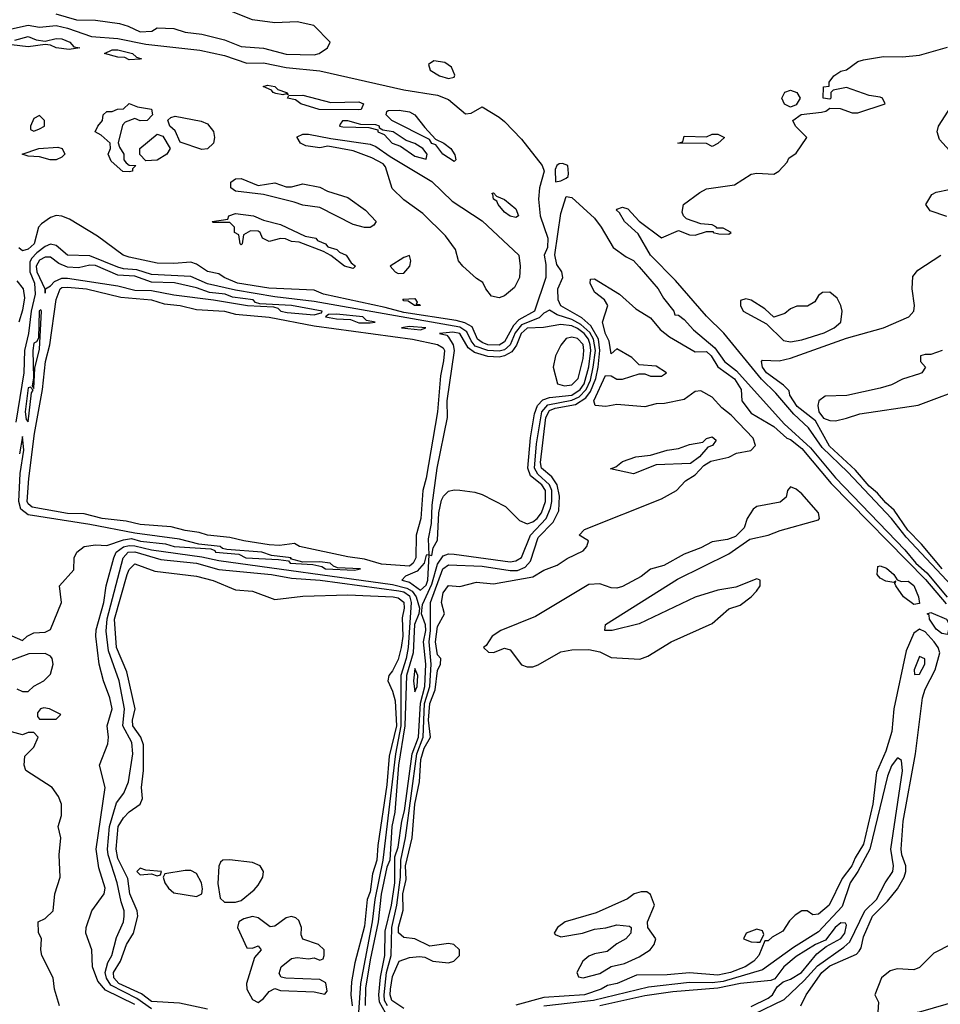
# Model space of a CAD drawing. Header units: inches. Extents: x 2348341 to 2479810, y 460419 to 613669.
# Tile 544 of 656: x 2426540 to 2429824, y 546036 to 549550. Entities that reach past the tile are written whole.
import ezdxf

# ---------------------------------------------------------------- set-up
doc = ezdxf.new("R2010")
doc.units = ezdxf.units.IN
doc.header["$MEASUREMENT"] = 0
doc.layers.add('C4524', color=7, linetype='Continuous')

msp = doc.modelspace()

# ---------------------------------------------------------------- linework, layer by layer
at = {"layer": 'C4524', "color": 2}
for points, elevation in [([(2426668.9, 549571.1), (2426742, 549550), (2426810, 549548), (2426896.1, 549536.1), (2426927.2, 549527.2), (2426970, 549506.3), (2427011.2, 549508.8), (2427030, 549521), (2427090, 549518.8), (2427130, 549505.5), (2427190, 549498), (2427270, 549478.7), (2427330, 549454.9), (2427410, 549449), (2427490, 549426.5), (2427590, 549424.9), (2427608.7, 549430), (2427638, 549450), (2427648, 549470), (2427589.1, 549529.1), (2427530, 549542), (2427450, 549539.3), (2427370, 549549.5), (2427290, 549581.2)], 30), ([(2426510, 549517.8), (2426570, 549530.2), (2426610, 549523.2), (2426670, 549529.3), (2426710, 549520.2), (2426796, 549490), (2426890, 549483.2), (2426990, 549463.2), (2427181.8, 549441.8), (2427270, 549422.4), (2427350, 549394.9), (2427410, 549396.5), (2427490, 549379.6), (2427610, 549367.2), (2427910, 549299.6), (2428030, 549280.3), (2428070, 549264.9), (2428130, 549214.4), (2428150, 549216.4), (2428190, 549239.1), (2428250, 549202), (2428270, 549187.2), (2428330, 549123.7), (2428403.7, 549030), (2428411.1, 549010), (2428394.7, 548950), (2428391, 548910), (2428396.2, 548850), (2428423.6, 548770), (2428423.1, 548736.9), (2428410.7, 548710), (2428416.7, 548676.7), (2428416.4, 548630), (2428375.9, 548510), (2428320.6, 548479.4), (2428301, 548459), (2428270, 548399.8), (2428250, 548388.2), (2428210, 548389.9), (2428190, 548398), (2428173.5, 548410), (2428154, 548454), (2428128.2, 548468.2), (2428096.9, 548476.9), (2427910, 548504.7), (2427843.3, 548523.3), (2427624, 548570), (2427590, 548584.5), (2427428.5, 548591.5), (2427317.2, 548610), (2427269, 548630), (2427250, 548642.7), (2427210, 548651.8), (2427170, 548678), (2427150, 548685.1), (2427090, 548679.6), (2427030, 548681.6), (2426930, 548702), (2426909.2, 548710), (2426816.9, 548776.9), (2426717.6, 548837.6), (2426690, 548849.4), (2426670, 548851.3), (2426650, 548844.5), (2426618, 548822), (2426606.7, 548810), (2426591.3, 548750), (2426570, 548731.1), (2426550, 548725.6), (2426536.2, 548736.2)], 26), ([(2426522.5, 549477.5), (2426570, 549490.2), (2426598, 549478), (2426630, 549473), (2426670, 549482.8), (2426690, 549482), (2426718.8, 549470), (2426733.4, 549453.4), (2426754, 549450), (2426715.9, 549444.1), (2426669.6, 549449.6), (2426650, 549459), (2426630, 549462), (2426570, 549453.2), (2426510, 549460.9)], 22), ([(2429883.7, 547510), (2429703, 547703), (2429650.3, 547770.3), (2429494.9, 547934.9), (2429403.2, 548023.2), (2429353.8, 548093.8), (2429302.3, 548142.3), (2429237.3, 548217.3), (2429186.6, 548266.6), (2429051.8, 548431.8), (2428990, 548491.9), (2428879.1, 548619.1), (2428789.8, 548709.8), (2428745.9, 548785.9), (2428697, 548830), (2428680.2, 548860.2), (2428669.2, 548870.8), (2428670, 548874), (2428690, 548881), (2428710, 548874.8), (2428750, 548831), (2428830, 548771.3), (2428890, 548798), (2428930, 548782.8), (2428950, 548781), (2428990, 548794), (2429014, 548794), (2429014, 548790), (2429034.6, 548785.4), (2429070, 548784.7), (2429078, 548790), (2429050, 548806), (2429026, 548806), (2429026, 548810), (2429010, 548818), (2428970, 548822), (2428919, 548839), (2428908, 548850), (2428903.1, 548863.1), (2428908, 548890), (2428966.3, 548933.7), (2428990, 548946), (2429090, 548960.7), (2429150, 548998.8), (2429170, 549002), (2429230, 548998.8), (2429248.7, 549010), (2429278, 549042), (2429284, 549056), (2429310, 549074), (2429348, 549130), (2429308, 549170), (2429298, 549190), (2429328, 549212), (2429400.4, 549219.6), (2429416.4, 549223.6), (2429430, 549234), (2429467.3, 549232.7), (2429510, 549218), (2429530, 549218), (2429628, 549250), (2429618, 549270), (2429610, 549274), (2429570, 549279), (2429490, 549308), (2429442, 549298), (2429434, 549290), (2429434, 549270), (2429430, 549266), (2429406, 549270), (2429408, 549310), (2429427.3, 549312.7), (2429427.3, 549327.3), (2429444, 549350), (2429470, 549366), (2429490, 549370.8), (2429530, 549401), (2429550, 549406.8), (2429621.5, 549418.5), (2429690, 549417.1), (2429750, 549423.1), (2429850, 549452)], 26), ([(2429869.6, 549070), (2429822, 549122), (2429813.6, 549150), (2429818.4, 549170), (2429895.1, 549290)], 22), ([(2429847.2, 548847.2), (2429787.7, 548867.7), (2429772.7, 548890), (2429793.6, 548926.4), (2429810, 548934.9), (2429856.4, 548943.6)], 22), ([(2427852.1, 546030), (2427841.5, 546050), (2427839.5, 546070), (2427848.1, 546150), (2427864.7, 546210), (2427867, 546310), (2427885.7, 546390), (2427898.6, 546490), (2427899.1, 546550), (2427915.8, 546630), (2427956.9, 546930), (2427979.5, 546990), (2427984.4, 547110), (2428003.2, 547170), (2428007.6, 547250), (2428000.3, 547330), (2428005.8, 547370), (2428005.5, 547470), (2428049.9, 547590.1), (2428070, 547604.9), (2428190, 547600.2), (2428290, 547583.7), (2428315.3, 547584.7), (2428343.6, 547596.4), (2428362, 547618), (2428390, 547702.3), (2428443.1, 547756.9), (2428462.9, 547797.1), (2428465.8, 547850), (2428457.7, 547890), (2428438.8, 547918.8), (2428401.8, 547950), (2428398, 547970), (2428417.3, 548130), (2428430, 548155.3), (2428450, 548163.6), (2428523.3, 548176.7), (2428559.1, 548200.9), (2428576.5, 548223.5), (2428595.2, 548270), (2428604, 548310), (2428609.5, 548370), (2428605.3, 548410), (2428578, 548458), (2428545.6, 548485.6), (2428470, 548528.6), (2428460.4, 548550), (2428459.7, 548590), (2428477.2, 548630), (2428473.6, 548650), (2428456, 548676), (2428449.3, 548710.7), (2428470, 548858), (2428490, 548919.1), (2428510, 548915.8), (2428590, 548841.7), (2428614.9, 548810), (2428657, 548737), (2428703.6, 548703.6), (2428730.2, 548690.2), (2428750, 548668.5), (2428817.7, 548590), (2428836.5, 548556.5), (2428874, 548510), (2428876.9, 548496.9), (2428890, 548495.3), (2428910, 548479.5), (2428943.6, 548443.6), (2429019.3, 548379.3), (2429054, 548330), (2429097.3, 548297.3), (2429267.8, 548107.8), (2429361.7, 548021.7), (2429450, 547915.4), (2429697.8, 547657.8), (2429737.5, 547610), (2429775.8, 547575.8), (2429849.1, 547489.1)], 26), ([(2427845.1, 546005.1), (2427823.7, 546043.7), (2427821.1, 546070), (2427827, 546133), (2427842.1, 546210), (2427843.4, 546296.6), (2427866.4, 546390), (2427877.7, 546470), (2427877.7, 546562.3), (2427890, 546597.3), (2427902.7, 546690), (2427912.9, 546727.1), (2427940.3, 546930), (2427962.3, 546990), (2427969.4, 547110.6), (2427985.1, 547170), (2427989.3, 547250), (2427980.5, 547330), (2427988.4, 547370), (2427987.4, 547390), (2427973.6, 547430), (2427976.9, 547463.1), (2428010, 547535.2), (2428030, 547607.2), (2428050, 547636.1), (2428070, 547643.2), (2428090, 547642.8), (2428290, 547614.9), (2428310, 547618.3), (2428330, 547630.6), (2428362.5, 547710), (2428418.3, 547770), (2428433.6, 547806.4), (2428438, 547830), (2428438.3, 547870), (2428430.5, 547890), (2428387.8, 547927.8), (2428376.7, 547950), (2428383.8, 548036.2), (2428402.7, 548150), (2428424.1, 548175.9), (2428510, 548191.9), (2428535.7, 548204.3), (2428560.6, 548230), (2428576.2, 548263.8), (2428586.2, 548310), (2428593.8, 548370), (2428586.8, 548410), (2428573.5, 548433.5), (2428542.3, 548462.3), (2428510, 548479.9), (2428457.2, 548497.2), (2428430, 548513), (2428410, 548503.1), (2428393.7, 548486.3), (2428330, 548460.5), (2428308, 548432), (2428289.5, 548390), (2428270, 548372.2), (2428250, 548366.5), (2428210, 548368.9), (2428164.9, 548384.9), (2428150, 548403.5), (2428135.6, 548435.6), (2428110, 548453.2), (2427590, 548544.6), (2427450, 548561), (2427310, 548585), (2427210, 548606.9), (2427150, 548633.1), (2427010, 548640.8), (2426957.6, 548657.6), (2426910, 548661.2), (2426890, 548667.2), (2426790, 548707), (2426710, 548709.8), (2426670, 548744.7), (2426650, 548748.5), (2426630, 548740.9), (2426601.4, 548718.6), (2426582, 548698), (2426575.8, 548684.2), (2426576, 548650), (2426592.7, 548610), (2426594.6, 548570), (2426580.4, 548510), (2426571.4, 548430), (2426556.8, 548370), (2426554.7, 548290), (2426526.3, 548113.7)], 30), ([(2429831.3, 547590), (2429757.7, 547677.7), (2429708.6, 547728.6), (2429659.6, 547799.6), (2429630, 547825.6), (2429600.6, 547860.6), (2429570, 547885), (2429521.9, 547941.9), (2429428.5, 548028.5), (2429378.6, 548118.6), (2429314, 548170), (2429288, 548210), (2429285.1, 548225.1), (2429265.3, 548245.3), (2429204.4, 548290), (2429189.8, 548310), (2429186.6, 548330), (2429190, 548334.8), (2429250, 548333.1), (2429290, 548342), (2429490, 548413.8), (2429621.2, 548450), (2429712.3, 548490), (2429729.4, 548510), (2429732.3, 548530), (2429723.6, 548590), (2429726.5, 548633.5), (2429744, 548656), (2429826, 548710)], 22), ([(2427910, 546020.9), (2427867.4, 546050), (2427861.7, 546070), (2427862.5, 546090), (2427870, 546134.8), (2427894, 546190), (2427930, 546203), (2427966.4, 546206.4), (2427984.7, 546204.7), (2428014, 546190), (2428070, 546183.8), (2428088.7, 546190), (2428109, 546210), (2428108.7, 546230), (2428089.2, 546249.2), (2428070, 546252.7), (2428003.1, 546243.1), (2427949.4, 546269.4), (2427910, 546274.5), (2427891.6, 546291.6), (2427891.5, 546311.5), (2427907.9, 546372.1), (2427906.6, 546430), (2427919, 546481), (2427916.3, 546530), (2427939.8, 546630), (2427950, 546750.7), (2427966.1, 546830), (2427970.7, 546910), (2427982.6, 546950), (2428005.8, 546990), (2427998.7, 547050), (2428003.1, 547110), (2428022.1, 547157.9), (2428030, 547227.3), (2428040.5, 547250), (2428042.7, 547270), (2428030, 547282.7), (2428023.7, 547330), (2428030, 547384.7), (2428055.3, 547430), (2428044.5, 547470), (2428050, 547504.7), (2428070, 547530.7), (2428110, 547527.3), (2428170, 547542.8), (2428230, 547537.1), (2428370, 547561.3), (2428410, 547585.3), (2428457.3, 547602.7), (2428492.9, 547627.1), (2428550, 547654), (2428563.7, 547670), (2428568.7, 547690), (2428535.3, 547710), (2428555.3, 547730), (2428830, 547839.6), (2428882.9, 547870), (2428915.7, 547904.3), (2428950, 547925.3), (2428980.8, 547959.2), (2429005.1, 547974.9), (2429070, 547988.8), (2429096.8, 548003.2), (2429147.9, 548012.1), (2429164.8, 548030), (2429156.2, 548056.2), (2429078.5, 548138.5), (2429044.9, 548164.9), (2429010, 548202.7), (2428970, 548226), (2428950, 548222.7), (2428910, 548194), (2428839.8, 548180.2), (2428810, 548179), (2428770, 548168.7), (2428670, 548177.2), (2428630.5, 548169.5), (2428593.2, 548173.2), (2428588.3, 548190), (2428630, 548280.7), (2428650, 548278.8), (2428670, 548266.8), (2428690, 548266.8), (2428750, 548286), (2428770, 548286), (2428790, 548278), (2428830, 548278), (2428848, 548290), (2428810, 548313.2), (2428750, 548318), (2428724.1, 548344.1), (2428670, 548375.3), (2428650, 548358), (2428642.7, 548402.7), (2428630, 548429.2), (2428619.3, 548470), (2428638, 548530), (2428626, 548550), (2428590, 548577.2), (2428574.5, 548610), (2428576.4, 548623.6), (2428590, 548625.5), (2428679.5, 548570), (2428737.6, 548517.6), (2428790, 548486.3), (2428824.7, 548444.7), (2428858.2, 548418.2), (2428950, 548365.2), (2428990, 548365.7), (2429007, 548350), (2429030.7, 548310.7), (2429090, 548268.5), (2429113.4, 548230), (2429116.3, 548190), (2429150, 548145.5), (2429230, 548098), (2429276.7, 548056.7), (2429290, 548052), (2429330, 548020.2), (2429434.4, 547894.4), (2429771.6, 547551.6), (2429845.3, 547465.3)], 22), ([(2426530, 548618), (2426552.4, 548590), (2426557.1, 548557.1), (2426550, 548513.2), (2426536.4, 548470)], 26), ([(2429830.6, 548369.4), (2429790, 548355.3), (2429770, 548355.3), (2429754, 548350), (2429754, 548330), (2429772, 548310), (2429758, 548290), (2429750, 548286), (2429690, 548267.6), (2429650, 548247.3), (2429610, 548235.1), (2429490.6, 548209.4), (2429414, 548206), (2429390.7, 548189.3), (2429386.8, 548173.2), (2429390.7, 548150), (2429407.5, 548127.5), (2429430, 548119.3), (2429450, 548118.4), (2429490, 548128.4), (2429536.9, 548143.1), (2429745.2, 548174.8), (2429930, 548243.8)], 22), ([(2426511.1, 547351.1), (2426550, 547334), (2426566, 547350), (2426590, 547362), (2426630, 547364.7), (2426650, 547374), (2426689, 547470), (2426682, 547530), (2426733.2, 547586.8), (2426734, 547630), (2426744, 547650), (2426770, 547670.4), (2426810, 547675.8), (2426850, 547673.1), (2426910, 547694), (2426938.7, 547698.7), (2426971.2, 547688.8), (2427060, 547680), (2427091.3, 547670), (2427222, 547662), (2427236, 547656), (2427238, 547650), (2427322, 547642), (2427346, 547630), (2427463.4, 547623.4), (2427498.8, 547618.8), (2427504.7, 547610), (2427585.4, 547605.4), (2427618, 547598), (2427631.3, 547590), (2427734.8, 547585.2), (2427755.3, 547590), (2427674, 547594), (2427659.3, 547599.3), (2427648, 547610), (2427610, 547615.3), (2427550, 547614), (2427506, 547626), (2427508.7, 547630), (2427438, 547638), (2427404, 547650), (2427279.3, 547659.3), (2427262.7, 547662.7), (2427255.3, 547670), (2427178.3, 547678.3), (2427110, 547696.5), (2426950, 547717.2), (2426790, 547748.7), (2426570, 547782.6), (2426543.2, 547803.2), (2426536.1, 547830), (2426541.1, 547930), (2426553.9, 548013.9), (2426550, 548062), (2426539.3, 548000.7)], 34), ([(2426950, 546035), (2426846, 546086), (2426818.9, 546118.9), (2426799.5, 546170), (2426797.2, 546230), (2426776, 546290), (2426777.2, 546310), (2426797.2, 546370), (2426841.2, 546430), (2426845.2, 546450), (2426822.5, 546522.5), (2426812.6, 546590), (2426845.1, 546810), (2426824, 546890), (2426854.2, 546965.8), (2426856.2, 546990), (2426851.3, 547030), (2426869.7, 547090), (2426861.1, 547130), (2426838.9, 547190), (2426823, 547250), (2426810.9, 547350), (2426812.5, 547372.5), (2426839.4, 547470), (2426848.5, 547530), (2426875.3, 547630), (2426884.1, 547650), (2426910, 547668.8), (2426930, 547673.6), (2426950, 547672.1), (2427010, 547658.4), (2427190, 547633.5), (2427250, 547619.8), (2427870, 547533.7), (2427921.5, 547521.5), (2427939.8, 547510), (2427954, 547490), (2427966.3, 547450), (2427963.7, 547430), (2427948.4, 547391.6), (2427943, 547290), (2427920.1, 547210), (2427914.2, 547030), (2427891.8, 546890), (2427877.8, 546722.2), (2427867.2, 546670), (2427860.8, 546550), (2427850, 546526), (2427829, 546429), (2427819.1, 546330), (2427790, 546195.1), (2427773.5, 546093.5), (2427772, 546032)], 30), ([(2427010, 546019.6), (2426957.2, 546057.2), (2426864.3, 546104.3), (2426849.4, 546129.4), (2426844.7, 546150), (2426854.7, 546185.3), (2426868.5, 546210), (2426885.4, 546274.6), (2426909.6, 546330.4), (2426912.6, 546350), (2426912.3, 546370), (2426901.3, 546401.3), (2426887.3, 546470), (2426855.6, 546570), (2426853.3, 546590), (2426859.5, 546670), (2426884.8, 546755.2), (2426911.6, 546790), (2426928.2, 546830), (2426943.1, 546930), (2426939.8, 546970), (2426907.6, 547030), (2426913.3, 547090), (2426894.4, 547190), (2426857, 547297), (2426848.3, 547368.3), (2426851.4, 547411.4), (2426909, 547630), (2426927.1, 547650), (2426950, 547651.2), (2427043.8, 547623.8), (2427170.8, 547610), (2427250, 547587.9), (2427438, 547570), (2427510, 547556.9), (2427611.3, 547550), (2427892.2, 547512.2), (2427910, 547507.8), (2427930, 547494.1), (2427936.6, 547470), (2427925.6, 547310), (2427918.9, 547270), (2427899.6, 547210), (2427899.9, 547030), (2427880.7, 546930), (2427835.7, 546550), (2427806.5, 546410), (2427796.9, 546330), (2427755.8, 546110), (2427746.2, 545973.8)], 26), ([(2427210, 546018.3), (2427110, 546039.6), (2427010, 546045.7), (2426973.7, 546073.7), (2426893.3, 546110), (2426875.7, 546130), (2426874.4, 546150), (2426898.8, 546190), (2426920.8, 546250), (2426945.3, 546290), (2426961, 546350), (2426958.5, 546370), (2426932.6, 546430), (2426925.3, 546485.3), (2426890, 546556), (2426883.7, 546590), (2426891.1, 546670), (2426910, 546701.6), (2426930, 546723), (2426969.4, 546750), (2426977.6, 546770), (2426974.7, 546810), (2426981.5, 546870), (2426981.8, 546961.8), (2426971.3, 546990), (2426943.5, 547030), (2426942.2, 547050), (2426951.8, 547090), (2426922.5, 547222.5), (2426885, 547310), (2426877.8, 547410), (2426923.5, 547570), (2426930, 547588), (2426950, 547608.5), (2427021.8, 547581.8), (2427170, 547564.6), (2427230, 547548.5), (2427310, 547514.9), (2427370, 547510.4), (2427450, 547480.9), (2427550, 547493.1), (2427710, 547498), (2427872, 547490), (2427890, 547487), (2427910.7, 547470.7), (2427911.5, 547450), (2427904.8, 547415.2), (2427907.1, 547350), (2427900.7, 547310), (2427890, 547266.6), (2427870, 547226), (2427856.3, 547210), (2427853, 547190), (2427870, 547154), (2427879.1, 547119.1), (2427884, 547030), (2427858.5, 546921.5), (2427850, 546819), (2427817.3, 546602.7), (2427813.6, 546550), (2427798.5, 546501.5), (2427790, 546437.2), (2427779.6, 546410), (2427770, 546315.3), (2427735.4, 546184.6), (2427723.4, 546116.6), (2427721.6, 546070), (2427726, 546030)], 22), ([(2429327, 546030), (2429345.6, 546070), (2429401.5, 546150), (2429430, 546172.8), (2429525.1, 546214.9), (2429534.8, 546225.2), (2429542, 546238), (2429550, 546277.3), (2429582, 546350), (2429636.4, 546403.6), (2429671.4, 546448.6), (2429695.3, 546490), (2429701.4, 546510), (2429701, 546530), (2429686.6, 546570), (2429685.3, 546590), (2429692.1, 546690), (2429736.4, 546930), (2429760.8, 547130), (2429770, 547160.5), (2429805.6, 547230), (2429822.2, 547290), (2429817.2, 547310), (2429802.6, 547330), (2429770, 547365.1), (2429750, 547375.1), (2429730, 547360.7), (2429702.9, 547297.1), (2429658.2, 547090), (2429652, 547010), (2429630, 546939.3), (2429596.7, 546863.3), (2429583.2, 546750), (2429550, 546607.8), (2429520.8, 546559.2), (2429508.8, 546530), (2429474.7, 546485.3), (2429427.3, 546390), (2429390, 546357.2), (2429370, 546355.3), (2429349.3, 546369.3), (2429330, 546369.4), (2429306.1, 546353.9), (2429286, 546334), (2429262.4, 546297.6), (2429224, 546276), (2429210, 546262), (2429198, 546262), (2429176.3, 546210), (2429159.3, 546190), (2429127.7, 546170), (2429075.5, 546150), (2429030, 546140.3), (2428930, 546148.7), (2428850, 546141.1), (2428740.4, 546139.6), (2428671, 546110), (2428636.9, 546103.1), (2428614, 546090), (2428554.8, 546070), (2428410, 546060.4), (2428310, 546033)], 22), ([(2426530, 547162), (2426550, 547152), (2426570, 547152), (2426590, 547172), (2426626, 547190), (2426650, 547214), (2426659, 547250), (2426655.3, 547270), (2426650, 547278), (2426630, 547288), (2426572.7, 547287.3), (2426456, 547244)], 34), ([(2426682, 546030), (2426664, 546090), (2426659, 546130), (2426619, 546210), (2426615.3, 546230), (2426618, 546270), (2426607.3, 546292.7), (2426606, 546330), (2426630, 546342), (2426659, 546370), (2426665.2, 546430), (2426684.5, 546490), (2426680.9, 546570), (2426686, 546630), (2426677.2, 546670), (2426689, 546710), (2426688.7, 546750), (2426678, 546778), (2426655.3, 546810), (2426562, 546870), (2426555.3, 546890), (2426558, 546922), (2426590, 546954), (2426606, 546990), (2426590, 547006), (2426570, 547006), (2426550, 546998), (2426510, 547008)], 34), ([(2429159, 546001), (2429267.3, 546052.7), (2429339, 546121), (2429386.4, 546173.6), (2429480.3, 546239.7), (2429501, 546259), (2429554.8, 546370), (2429596.8, 546410), (2429627.8, 546470), (2429655.4, 546510), (2429657.6, 546530), (2429648.1, 546590), (2429689.6, 546869.6), (2429685.6, 546905.6), (2429674, 546914), (2429670, 546914), (2429650, 546887), (2429636.1, 546850), (2429572.8, 546590), (2429530.6, 546509.4), (2429503, 546470), (2429474.6, 546385.4), (2429390, 546294.4), (2429301, 546239), (2429190, 546158.8), (2429050, 546117.8), (2429010, 546113.2), (2428930, 546113.6), (2428783.1, 546096.9), (2428587.3, 546050), (2428410, 546028.8)], 26), ([(2430000, 546348.3), (2429974.9, 546330), (2429930, 546284.5), (2429801.4, 546218.6), (2429750, 546167), (2429730, 546159.3), (2429670, 546162.9), (2429645.1, 546154.9), (2429614.8, 546130), (2429591, 546070), (2429604.1, 546044.1), (2429600.5, 545990), (2429621.5, 545981.5), (2429650, 545980.2), (2429690, 545988.8), (2429710, 546001.6), (2429755.1, 546010), (2429890.9, 546049.1), (2429965.4, 546094.6), (2430000, 546105.6)], 22), ([(2429150, 546027.8), (2429210, 546057.4), (2429226, 546070), (2429242, 546098), (2429263.5, 546116.5), (2429290, 546125.5), (2429329.7, 546150), (2429384.4, 546215.6), (2429417.4, 546242.6), (2429470, 546270.4), (2429484, 546290), (2429490, 546318), (2429485.6, 546325.6), (2429470, 546327.3), (2429449, 546310), (2429414.6, 546265.4), (2429379.1, 546250), (2429310, 546207.1), (2429265.7, 546170), (2429233.4, 546126.6), (2429219.6, 546120.4), (2429111, 546110), (2429030, 546093.1), (2428870, 546081), (2428770, 546066.5), (2428610, 546030.5)], 30)]:
    msp.add_lwpolyline(points, dxfattribs=dict(at, elevation=elevation))
for points, elevation in [([(2426930, 549407), (2426914.6, 549414.6), (2426890, 549416), (2426842, 549430), (2426870, 549442.8), (2426890, 549442), (2426942, 549430), (2426956.9, 549416.9), (2426974, 549410), (2426970, 549409.3)], 22), ([(2428016.9, 549403.1), (2427998, 549390), (2428004.7, 549370), (2428038, 549350), (2428070, 549340.5), (2428090, 549344.7), (2428092.3, 549352.3), (2428080.2, 549380.2), (2428057, 549397)], 30), ([(2427498, 549282), (2427490, 549286), (2427478, 549282), (2427453, 549287), (2427444, 549290), (2427438.6, 549298.6), (2427408.4, 549311.6), (2427424.1, 549315.9), (2427450, 549312.2), (2427460.5, 549300.5), (2427492, 549290)], 22), ([(2429290, 549238), (2429268.9, 549248.9), (2429259, 549270), (2429270, 549292), (2429290, 549298), (2429312, 549290), (2429324.7, 549270), (2429310, 549246)], 26), ([(2427650, 549254.4), (2427750, 549257), (2427766.8, 549250), (2427758, 549230), (2427750, 549228.4), (2427608.7, 549230), (2427542.7, 549250), (2427523.6, 549263.6), (2427495.3, 549270), (2427500.2, 549279.8), (2427550, 549280.4)], 22), ([(2426970, 549189.2), (2426950, 549198), (2426916, 549184), (2426906.8, 549173.2), (2426891, 549111), (2426895.3, 549095.3), (2426910.7, 549070.7), (2426911.3, 549050), (2426919.8, 549039.8), (2426930, 549031.3), (2426954, 549030), (2426942, 549018), (2426942, 549010), (2426930, 549007.6), (2426907.7, 549007.7), (2426865.6, 549045.6), (2426855.3, 549070), (2426864, 549090), (2426862, 549110), (2426830, 549138), (2426809, 549150), (2426818, 549170), (2426835.3, 549190), (2426838, 549210), (2426850, 549222), (2426870, 549222), (2426888.7, 549231.3), (2426910, 549232), (2426930.7, 549250.7), (2426959.6, 549239.6), (2427010, 549231), (2427014, 549210), (2426994, 549190)], 22), ([(2428090, 549044.5), (2428049.9, 549069.9), (2428024, 549104), (2428010, 549108.6), (2428002, 549122), (2427868, 549190), (2427847.3, 549210), (2427850, 549222), (2427854, 549226), (2427893.3, 549226.7), (2427930, 549221.7), (2427950, 549210.4), (2427984.8, 549164.8), (2428023.8, 549123.8), (2428053, 549110), (2428077.6, 549090), (2428092.7, 549067.3), (2428096.3, 549050)], 22), ([(2426610, 549208), (2426590, 549198), (2426578, 549170), (2426578, 549158), (2426590, 549152), (2426610, 549161), (2426628, 549170), (2426628, 549190)], 26), ([(2427190, 549087), (2427112.7, 549112.7), (2427094, 549154), (2427075.3, 549170), (2427068.7, 549191.3), (2427079, 549201), (2427094, 549206), (2427187.7, 549187.7), (2427210, 549178), (2427230.7, 549150.7), (2427234.8, 549130), (2427230.8, 549110), (2427210, 549089.4)], 22), ([(2427710, 549189), (2427691.3, 549188.7), (2427682.8, 549177.2), (2427681, 549170), (2427692.5, 549167.5), (2427784.9, 549164.9), (2427816.9, 549156.9), (2427818, 549150), (2427839.9, 549139.9), (2427868.4, 549110), (2427898.5, 549098.5), (2427950, 549063.6), (2427990, 549052), (2427993.3, 549070), (2427978, 549090), (2427950, 549107.8), (2427918.6, 549118.6), (2427872.3, 549150), (2427835.5, 549155.5), (2427823.1, 549163.1), (2427824, 549170), (2427810, 549174.7), (2427756.6, 549176.6)], 26), ([(2426990, 549046), (2426968.7, 549068.7), (2426968.7, 549090), (2427030, 549142), (2427050, 549134), (2427076, 549090), (2427064.7, 549070), (2427030, 549049)], 22), ([(2428250, 548557.2), (2428223.6, 548563.6), (2428202.7, 548590), (2428192.3, 548612.3), (2428170, 548626), (2428121.2, 548670), (2428105.2, 548690), (2428095.1, 548730), (2428058.4, 548778.4), (2427977.8, 548857.8), (2427910, 548907), (2427868.2, 548948.2), (2427844.7, 549024.7), (2427836.1, 549036.1), (2427796.6, 549056.6), (2427730, 549081.6), (2427638.6, 549098.6), (2427610, 549093.2), (2427560.2, 549100.2), (2427542, 549110), (2427529.1, 549129.1), (2427530, 549132), (2427550, 549141), (2427570, 549142), (2427650, 549126), (2427790, 549106.4), (2427810, 549098), (2427861.5, 549061.5), (2428010, 548972.9), (2428082.6, 548902.6), (2428190, 548831.8), (2428320.4, 548710), (2428324.9, 548670), (2428322.8, 548630), (2428305.5, 548594.5), (2428270, 548564)], 22), ([(2429010, 549098), (2428990, 549108), (2428888, 549110), (2428906, 549114), (2428910, 549134), (2428990, 549132), (2429010, 549142), (2429030, 549142), (2429054, 549130), (2429030, 549108)], 26), ([(2426670, 549049.7), (2426648, 549050), (2426610, 549060.9), (2426570, 549062.7), (2426548, 549070), (2426608, 549090), (2426675.5, 549095.5), (2426691.3, 549090), (2426701, 549070), (2426690, 549059)], 22), ([(2428476.6, 549036.6), (2428464.5, 549035.5), (2428456.3, 549030), (2428450, 549015.3), (2428451.3, 548971.3), (2428470, 548974.4), (2428490, 548984.9), (2428496.2, 548990), (2428498.3, 549001.7), (2428495.1, 549030)], 30), ([(2427390, 548958), (2427450, 548967.7), (2427490, 548953.4), (2427510, 548953.4), (2427550, 548963.8), (2427610, 548952.2), (2427638, 548938), (2427710, 548915.8), (2427774, 548870), (2427811, 548830), (2427803.6, 548816.4), (2427790, 548808.7), (2427770, 548809), (2427730, 548819), (2427610, 548879.5), (2427550, 548887.6), (2427519.3, 548899.3), (2427410, 548926.3), (2427310, 548938.4), (2427292.7, 548950), (2427293.2, 548970), (2427310, 548982), (2427330, 548983)], 22), ([(2428310, 548843.6), (2428290, 548848.5), (2428270, 548863.5), (2428246.9, 548890), (2428242.4, 548902.4), (2428229.8, 548910), (2428227.8, 548927.8), (2428224, 548930), (2428230, 548932.4), (2428240.4, 548920.4), (2428270, 548908.2), (2428310, 548875.5), (2428319.1, 548850)], 22), ([(2427730, 548662), (2427698, 548670), (2427650, 548708.7), (2427623.1, 548723.1), (2427536.4, 548756.4), (2427510, 548758), (2427488.4, 548768.4), (2427470, 548768.7), (2427430, 548758), (2427406, 548770), (2427398, 548790), (2427390, 548795.3), (2427363.6, 548796.4), (2427338, 548782), (2427334, 548750), (2427330, 548746), (2427326, 548750), (2427322, 548782), (2427306, 548790), (2427306, 548810), (2427290, 548826), (2427230, 548826), (2427226, 548830), (2427282, 548838), (2427286, 548850), (2427310, 548858), (2427374, 548850), (2427410, 548834.8), (2427470, 548818.8), (2427558, 548778), (2427596, 548770), (2427602, 548762), (2427631.3, 548750), (2427639.6, 548739.6), (2427671, 548730), (2427680.5, 548720.5), (2427704.7, 548710), (2427722.8, 548682.8), (2427738, 548670)], 22), ([(2426630, 548702.8), (2426610, 548691.6), (2426599, 548670), (2426601.2, 548650), (2426629.2, 548590), (2426630, 548574), (2426632.3, 548590), (2426650, 548600.3), (2426663.9, 548616.1), (2426690, 548627.1), (2426710, 548627.2), (2426890, 548599.7), (2426950, 548585.3), (2427010, 548584.1), (2427090, 548567.8), (2427230.7, 548550.7), (2427352, 548530), (2427445.5, 548525.5), (2427460.5, 548520.5), (2427470.8, 548510), (2427494.4, 548505.6), (2427590, 548497), (2427610, 548502.8), (2427616.5, 548503.5), (2427619, 548510), (2427510, 548530.5), (2427396.2, 548536.2), (2427380.7, 548540.7), (2427373.2, 548550), (2427299.5, 548559.5), (2427272.7, 548570), (2427216.8, 548576.8), (2427170, 548593.2), (2427091.5, 548611.5), (2427010, 548612.8), (2426950, 548634.6), (2426890, 548638.6), (2426810, 548673), (2426790, 548674.1), (2426750, 548664.8), (2426710, 548667.1), (2426679.7, 548679.7), (2426650, 548702)], 34), ([(2427930, 548708), (2427910, 548701.2), (2427861, 548670), (2427878.8, 548650), (2427890, 548644.4), (2427910, 548646), (2427932, 548670), (2427935.1, 548690)], 26), ([(2427930, 547600.3), (2427830, 547606.3), (2427770, 547625), (2427710, 547633.3), (2427538, 547670), (2427520.4, 547680.4), (2427466.4, 547673.6), (2427430, 547676.4), (2427339, 547690), (2427290, 547702.3), (2427210, 547709.8), (2427180.1, 547720.1), (2427130, 547727.2), (2427080.5, 547740.5), (2426970, 547748.2), (2426920.1, 547760.1), (2426834, 547770), (2426770, 547786.6), (2426710, 547787.6), (2426584.5, 547810), (2426570, 547821.6), (2426566.5, 547830), (2426572.3, 547912.3), (2426592.7, 548072.7), (2426620.6, 548230), (2426631.6, 548330), (2426647.3, 548390), (2426670, 548551.3), (2426683.5, 548590), (2426690, 548594.5), (2426710, 548595.4), (2426778, 548590), (2426900.2, 548560.2), (2427010, 548550.2), (2427055.6, 548535.6), (2427112, 548530), (2427170, 548516), (2427269.8, 548510.2), (2427310, 548499), (2427430, 548487.9), (2427590, 548457.6), (2427941, 548410), (2428030, 548391.1), (2428050, 548378.4), (2428054.9, 548370), (2428052.3, 548332.3), (2428040.7, 548279.3), (2428030.2, 548150), (2427990, 547914), (2427978.3, 547870), (2427971, 547770), (2427953.8, 547710), (2427952.6, 547630), (2427943.6, 547610)], 30), ([(2427954, 548534), (2427966, 548534), (2427970, 548529.7), (2427948, 548530), (2427925.2, 548545.2), (2427910, 548546.6), (2427907, 548553), (2427950, 548554.8), (2427958, 548542)], 22), ([(2429430, 548578), (2429403.6, 548576.4), (2429390, 548566), (2429376.9, 548543.1), (2429350, 548528), (2429312.7, 548527.3), (2429290, 548518), (2429270, 548502), (2429230, 548488), (2429198, 548518), (2429150, 548549), (2429130, 548554), (2429111.6, 548548.4), (2429111, 548530), (2429120.7, 548510), (2429204.5, 548464.5), (2429264.9, 548404.9), (2429290, 548400.4), (2429330, 548407.4), (2429410, 548433), (2429445.2, 548450), (2429469.2, 548470), (2429474, 548510), (2429469, 548530), (2429456, 548556)], 26), ([(2426614.6, 548514.6), (2426609.3, 548509.3), (2426606.4, 548413.6), (2426599.9, 548400.1), (2426590, 548396), (2426586.2, 548370), (2426588.6, 548271.4), (2426583.6, 548243.6), (2426590, 548234), (2426594.2, 548305.8), (2426610, 548374), (2426618, 548510)], 34), ([(2427670, 548499.7), (2427642, 548498), (2427631, 548490), (2427670, 548482.8), (2427720.5, 548480.5), (2427750, 548468.6), (2427790, 548468), (2427808, 548470), (2427777, 548477), (2427764, 548490)], 34), ([(2427930, 548455.1), (2427902, 548450), (2427970, 548443.7), (2427989, 548450)], 34), ([(2428470, 548462.2), (2428408.1, 548451.9), (2428350, 548448.9), (2428328.5, 548430), (2428311.7, 548388.3), (2428295.4, 548364.6), (2428270, 548350.4), (2428250, 548345.7), (2428210, 548348.4), (2428162.2, 548362.2), (2428139.2, 548379.2), (2428110, 548430.5), (2428085.4, 548434.6), (2428038, 548430), (2428063.7, 548423.7), (2428070, 548417.3), (2428086, 548390), (2428089.4, 548370), (2428063.8, 548190), (2428064.7, 548130), (2428027.8, 547950), (2428010, 547818), (2428008.1, 547751.9), (2427996.7, 547696.7), (2427999.8, 547640.2), (2427990, 547639), (2427983.1, 547610), (2427957.9, 547582.1), (2427916.4, 547563.6), (2427902.8, 547550), (2427930, 547542.7), (2427970, 547514.2), (2427990, 547532), (2427995.5, 547550), (2428000.4, 547639.6), (2428010, 547638), (2428015.4, 547664.6), (2428030, 547692), (2428034.7, 547790), (2428044.9, 547835.1), (2428051.5, 547850), (2428070, 547867), (2428090, 547872.2), (2428109.6, 547870.4), (2428163.8, 547863.8), (2428190, 547855.3), (2428272.4, 547812.4), (2428323.1, 547763.1), (2428350, 547750.4), (2428370, 547757.7), (2428386.3, 547770), (2428401.6, 547790), (2428415.6, 547830), (2428415.8, 547870), (2428402.2, 547890), (2428362.3, 547922.3), (2428353, 547950), (2428362.5, 548057.5), (2428376.4, 548143.6), (2428387.4, 548172.6), (2428406.5, 548193.5), (2428430, 548201.4), (2428510, 548210.1), (2428538.9, 548230), (2428553.5, 548250), (2428570, 548310.6), (2428577.1, 548370), (2428575.4, 548390), (2428568.6, 548410), (2428553.4, 548430), (2428530, 548448.4), (2428510, 548457.3)], 34), ([(2428510, 548417.6), (2428490, 548411.8), (2428470, 548389), (2428450.8, 548350), (2428442.8, 548310), (2428458, 548250), (2428483, 548243), (2428510, 548247.2), (2428531.8, 548270), (2428550, 548341), (2428552.8, 548370), (2428550, 548391.3), (2428530, 548412.3)], 38), ([(2426578, 548238), (2426570, 548236), (2426559.5, 548150), (2426562.8, 548122.8), (2426570, 548114.8), (2426582, 548218), (2426588, 548228)], 34), ([(2428730, 547929.7), (2428647.3, 547947.3), (2428666.3, 547953.7), (2428690, 547973), (2428738, 547990), (2428790, 547996.3), (2428850, 548013.4), (2428890, 548019.1), (2428930, 548034), (2428977.2, 548042.8), (2428990, 548054.8), (2429010, 548061), (2429024.7, 548050), (2429011.3, 548030), (2428995.3, 548024.7), (2428964.7, 547990), (2428933.4, 547966.6), (2428810, 547960.9)], 22), ([(2429290, 547882.7), (2429279.1, 547870), (2429274.2, 547845.8), (2429252.4, 547827.6), (2429170, 547812.7), (2429156.8, 547803.2), (2429134.8, 547770), (2429124, 547736), (2429094, 547706), (2429065.2, 547694.8), (2429010, 547686), (2428970, 547665.2), (2428910, 547642.7), (2428837.5, 547602.5), (2428790, 547589), (2428756.7, 547563.3), (2428690, 547526.6), (2428670, 547520.9), (2428650, 547522), (2428610, 547537), (2428570, 547534.5), (2428379.9, 547420.1), (2428256, 547370), (2428226, 547350), (2428203.6, 547316.4), (2428194, 547310), (2428212.7, 547292.7), (2428230, 547292), (2428270, 547306.8), (2428290, 547300.7), (2428330, 547247.7), (2428350, 547240.5), (2428370, 547240.5), (2428390, 547247.7), (2428470, 547294), (2428510, 547301), (2428570, 547302), (2428610, 547293.4), (2428650, 547274), (2428752, 547268), (2428781.2, 547278.8), (2428864, 547330), (2429010, 547394.9), (2429070, 547447.7), (2429110, 547460.7), (2429149, 547490), (2429169, 547510), (2429181.2, 547530), (2429182, 547550), (2429170, 547555.1), (2429095.2, 547524.8), (2429030, 547514.5), (2428949.4, 547489.4), (2428750, 547393.6), (2428654, 547370), (2428628, 547370), (2428630, 547391), (2428886.2, 547553.8), (2429070, 547644), (2429144.5, 547695.5), (2429210, 547710.5), (2429252.5, 547727.5), (2429390, 547765.5), (2429393, 547770), (2429389.7, 547790), (2429330, 547857.4), (2429310, 547874.7)], 22), ([(2429685.4, 547545.4), (2429710, 547546), (2429730, 547531.3), (2429746, 547490), (2429750, 547466), (2429730, 547462.7), (2429693.2, 547490), (2429665.2, 547530), (2429662, 547538), (2429666, 547546), (2429658, 547542), (2429630, 547546.6), (2429610, 547557.2), (2429599.3, 547570), (2429602, 547598), (2429610, 547601), (2429632.5, 547592.5), (2429658, 547570), (2429671, 547551)], 18), ([(2429850, 547355.3), (2429830, 547359.6), (2429810, 547374.5), (2429785.6, 547410), (2429785.2, 547425.2), (2429778, 547430), (2429790, 547434), (2429846, 547410), (2429857.3, 547390)], 18), ([(2429750, 547277.2), (2429731, 547230), (2429732.7, 547212.7), (2429750, 547214.8), (2429769.2, 547250), (2429768.9, 547268.9)], 26), ([(2427950, 547234.5), (2427944.3, 547190), (2427950, 547150.8), (2427957.4, 547170), (2427960.5, 547210)], 34), ([(2426626, 547094), (2426614, 547090), (2426603.6, 547076.4), (2426603.6, 547063.6), (2426610, 547054), (2426670, 547054), (2426686, 547070), (2426646, 547090)], 34), ([(2427288.2, 546551.8), (2427264.7, 546550), (2427256.3, 546543.7), (2427250.5, 546529.5), (2427246.9, 546466.9), (2427254.9, 546414.9), (2427270, 546400.7), (2427310, 546400.7), (2427330, 546406.8), (2427376, 546444), (2427390, 546461), (2427407, 546490), (2427409.5, 546510), (2427398, 546530), (2427370, 546541.6)], 22), ([(2426970, 546522), (2426958, 546510), (2426970, 546498), (2427010, 546502), (2427030, 546494), (2427042, 546498), (2427046, 546510), (2426990, 546515.3)], 22), ([(2427150, 546513.2), (2427130, 546513.2), (2427058, 546502), (2427052, 546490), (2427058, 546470), (2427070.8, 546450), (2427090, 546434), (2427170, 546420.5), (2427189.5, 546430.5), (2427191.9, 546448.1), (2427187.8, 546470), (2427170, 546502.7)], 22), ([(2428777.2, 546437.2), (2428757.2, 546437.2), (2428732, 546430), (2428708.1, 546411.9), (2428597, 546363), (2428486, 546330), (2428458.8, 546310), (2428446.8, 546290), (2428450, 546284.7), (2428470, 546277.3), (2428548, 546290), (2428590, 546303.8), (2428631.5, 546308.5), (2428670, 546319.3), (2428715.2, 546315.2), (2428721, 546310), (2428720.7, 546290), (2428702.8, 546270), (2428670, 546252), (2428636, 546224), (2428590, 546215.8), (2428570, 546207.8), (2428548.4, 546190), (2428528, 546150), (2428534, 546134), (2428550, 546130.5), (2428610, 546145.5), (2428650, 546170.6), (2428698, 546182), (2428750, 546204.9), (2428789, 546230), (2428804, 546250), (2428809, 546270), (2428781.2, 546310), (2428779.3, 546330), (2428805.2, 546390), (2428790, 546428)], 22), ([(2427510, 546349.7), (2427490, 546345.1), (2427450, 546314.5), (2427432.9, 546312.9), (2427390, 546345.2), (2427370, 546349.3), (2427339.1, 546340.9), (2427321, 546330), (2427317.3, 546310), (2427350, 546238), (2427370, 546236), (2427390, 546244.7), (2427401, 546230), (2427377.5, 546202.5), (2427348.5, 546110), (2427350.4, 546090), (2427370, 546053.4), (2427390, 546042), (2427410, 546056.3), (2427430, 546082), (2427450, 546092), (2427470, 546084.9), (2427590, 546080.7), (2427628.4, 546071.6), (2427637.2, 546082.8), (2427632.5, 546112.5), (2427610, 546124), (2427488.9, 546128.9), (2427472.9, 546132.9), (2427465.6, 546145.6), (2427472.7, 546170), (2427510, 546199.1), (2427530, 546202.8), (2427570, 546198), (2427590, 546202), (2427610, 546194), (2427622, 546198), (2427626, 546210), (2427626, 546230), (2427606, 546250), (2427550, 546268.7), (2427544.4, 546284.4), (2427545.1, 546310), (2427535.5, 546335.5), (2427525.1, 546345.1)], 22), ([(2429170, 546304), (2429131.3, 546290), (2429122, 546270), (2429150, 546258.8), (2429170, 546258), (2429182, 546258), (2429195.3, 546284.7), (2429190, 546298)], 22)]:
    msp.add_lwpolyline(points, close=True, dxfattribs=dict(at, elevation=elevation))

doc.saveas('drawing.dxf')
